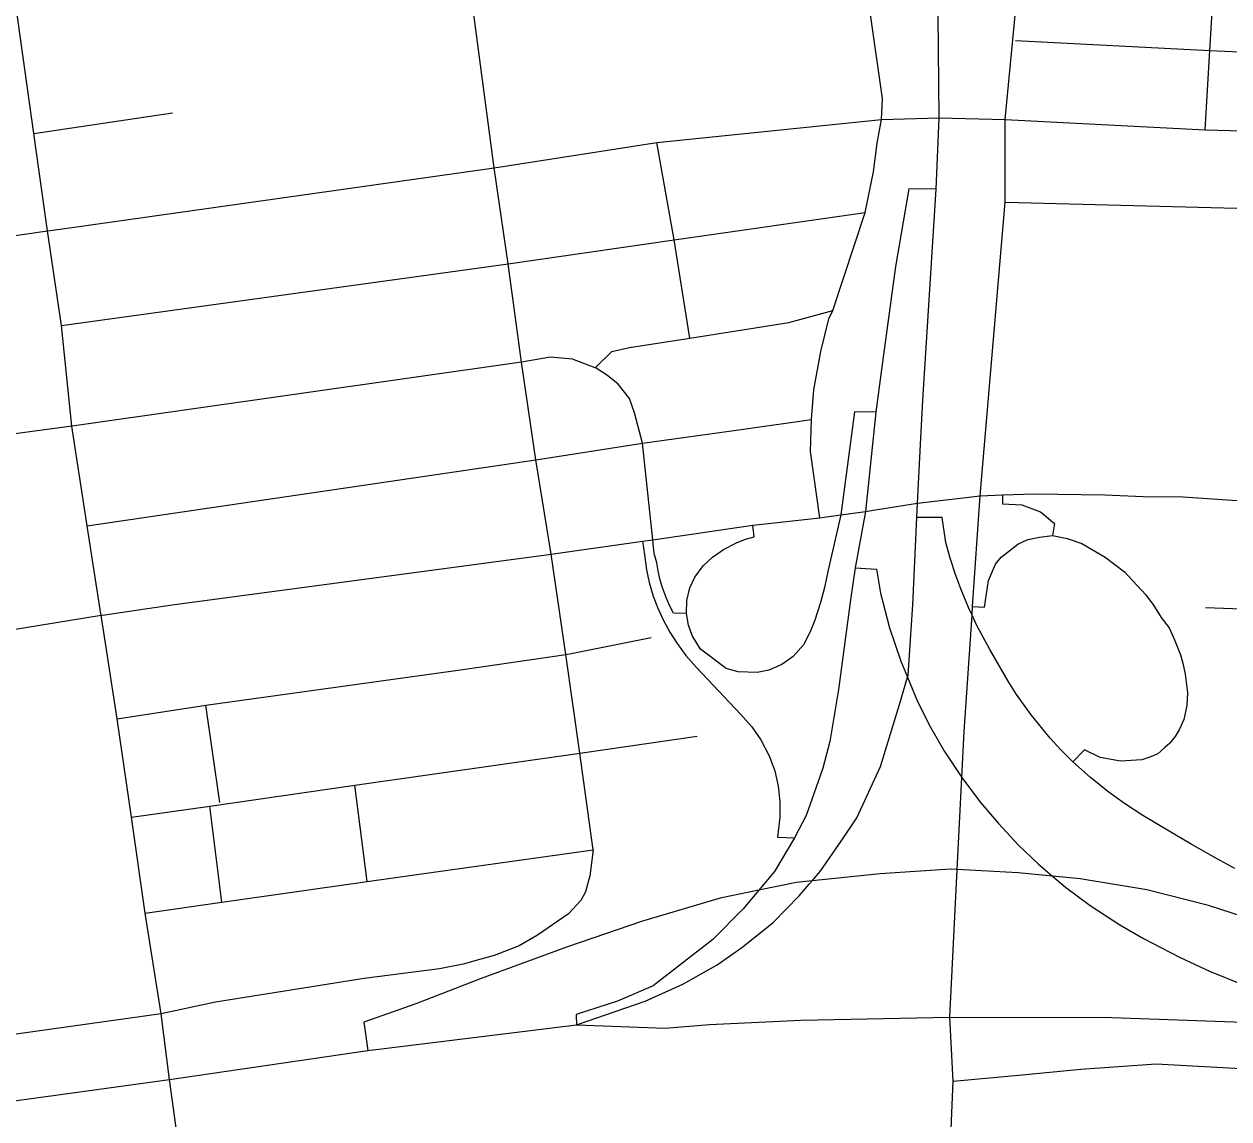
# Model space of a CAD drawing. Extents: x 1729596 to 1934326, y 644115 to 911751.
# Drawn here: x 1830964 to 1833975, y 712004 to 714738 of the extents above; entities that cross this region are included whole.
import ezdxf

# ---------------------------------------------------------------- set-up
doc = ezdxf.new("R2010")
doc.units = 0
for name, color, linetype in [('GM_X_City_Street', 7, 'Continuous'), ('GM_X_Interchange_Ramps', 7, 'Continuous'), ('GM_X_Interstate_Route', 7, 'Continuous')]:
    doc.layers.add(name, color=color, linetype=linetype)

msp = doc.modelspace()

# ---------------------------------------------------------------- linework, layer by layer
at = {"layer": 'GM_X_City_Street'}
for points in [[(1832386.6, 712675.8), (1832353.5, 712917.2), (1832318.5, 713163.3), (1832281.5, 713414), (1832242.9, 713650.2), (1832207.3, 713894), (1832173.6, 714139.6), (1832139.3, 714379), (1832077.5, 714844.4), (1832036.7, 715135.2), (1832002.7, 715367.2), (1831966.7, 715623.2), (1831905.2, 716037.6), (1831876.7, 716249.2), (1831851.7, 716420.2), (1831821.3, 716627), (1831793.1, 716824.4), (1831740.6, 717153), (1831717.2, 717310.3)], [(1833415.8, 714425.8), (1833415.9, 714499.8), (1833452.9, 714882), (1833462.9, 715056), (1833475.9, 715245.8), (1833484.1, 715352.6), (1833490.6, 715576.9), (1833492.1, 715624.6), (1833496.3, 715841.4)], [(1831156.5, 713265.5), (1831122.4, 713485.2), (1831083.7, 713734.2), (1831058.1, 713985.3), (1831022.6, 714221.6), (1830988.9, 714464.6), (1830954.9, 714708.8), (1830916.9, 714978), (1830886.5, 715191.4), (1830847.2, 715464.4), (1830843, 715494.2)], [(1832952.5, 713505.2), (1832929.7, 713670.4), (1832932.2, 713750.7), (1832937.9, 713824.3), (1832955.3, 713920.2), (1832975.2, 714001.7), (1832984.9, 714022.9), (1833065.7, 714267.2), (1833086.5, 714368.7), (1833096.3, 714440.8), (1833106.9, 714499.6), (1833109.1, 714552.4), (1833048.1, 714984.6), (1833026.1, 715143.4), (1833005.3, 715283.8)], [(1833915.7, 714474), (1833927.6, 714671.9), (1833938.5, 714850.8), (1833939.3, 714863)], [(1833441.5, 714697.3), (1833927.6, 714671.9), (1834244.7, 714658.2), (1834605.1, 714650.1), (1834925, 714638.6), (1835315.5, 714627.4), (1835687.3, 714619.4), (1836045.8, 714606.2), (1836234.9, 714606.5), (1836577.6, 714593.1)], [(1830988.9, 714464.6), (1831335.6, 714516.1)], [(1831054.8, 714226.2), (1832139.3, 714379), (1832545.8, 714442.5), (1833106.9, 714499.6), (1833250.6, 714504.1), (1833415.9, 714499.8)], [(1833415.9, 714499.8), (1833915.7, 714474), (1834169.1, 714467), (1834233.9, 714464.8), (1834355.5, 714459.4), (1834593.3, 714454.6), (1834694.5, 714450.8), (1834912.7, 714443.8), (1835083.9, 714439.8), (1835302.9, 714433.6), (1835500.1, 714427.8), (1835673.5, 714423), (1835750.7, 714420.8), (1835999.5, 714413.2), (1836034.1, 714412.2), (1836222.5, 714407.6), (1836563.9, 714397.6), (1836937, 714382.2), (1837252.7, 714378.4), (1837741.9, 714366), (1837957, 714360.1), (1838098.5, 714356.2), (1838367.8, 714348.3)], [(1832628.3, 713953.7), (1832588.5, 714199), (1832545.8, 714442.5)], [(1833255.7, 711379.8), (1833255.7, 711379.8), (1833285.9, 712097.8), (1833277.7, 712257.9), (1833296.3, 712626.7), (1833307.9, 712856.7), (1833313.7, 712971.2), (1833333.2, 713262), (1833334.6, 713283.3), (1833353.2, 713559.8), (1833415.7, 714293.7), (1833415.8, 714425.8)], [(1831058.1, 713985.3), (1832173.6, 714139.6), (1832588.5, 714199), (1833065.7, 714267.2)], [(1833415.7, 714293.7), (1834155.8, 714274.4), (1834342.6, 714267.2), (1834681.2, 714260.3), (1835070.7, 714228.9), (1835272.2, 714228), (1835487.4, 714221.9), (1835737.3, 714213.8), (1835986.7, 714209.1), (1836204.4, 714204.2), (1836551.6, 714206.1), (1836947.8, 714197), (1837124.7, 714188.6)], [(1829569.8, 714012.5), (1830102.3, 714089.8), (1830573.1, 714157), (1831022.6, 714221.6), (1831054.8, 714226.2)], [(1832391.8, 713879.8), (1832433.4, 713920.2), (1832477.3, 713930.7), (1832628.3, 713953.7), (1832875.5, 713992.4), (1832984.9, 714022.9)], [(1832393.7, 713878.7), (1832391.8, 713879.8), (1832334.6, 713901.4), (1832279.7, 713906), (1832207.3, 713894), (1831096, 713735.9)], [(1832535.6, 713449.8), (1832509.6, 713691.1), (1832489.7, 713767.2), (1832477.3, 713802.8), (1832448.7, 713838.9), (1832421.9, 713860.8), (1832393.7, 713878.7)], [(1831096, 713735.9), (1831083.7, 713734.2), (1830798.7, 713695.9), (1830172.4, 713599.4), (1829813, 713547.4), (1829643.6, 713523.8), (1829639.4, 713523.2)], [(1832242.9, 713650.2), (1832509.6, 713691.1), (1832762.2, 713726.4), (1832932.2, 713750.7)], [(1831122.4, 713485.2), (1831308.6, 713512.5), (1832242.9, 713650.2)], [(1833097.3, 713525.9), (1833196.5, 713541.4), (1833275.3, 713550.6)], [(1833275.3, 713550.6), (1833353.2, 713559.8), (1833409.4, 713562.1), (1833488.1, 713565.3), (1833664.7, 713562.5), (1833760.7, 713558.4), (1833860.8, 713557), (1834093.5, 713542), (1834098.6, 713541.7), (1834288.9, 713520.4), (1834591.8, 713499.2), (1835019.5, 713496), (1835440.7, 713482.2), (1835517.1, 713479), (1835764.7, 713469), (1836140.9, 713458), (1836229.7, 713455.6), (1836473, 713432.5), (1836870.8, 713423.2), (1837223.2, 713412.7), (1837650.1, 713400), (1837852.3, 713394), (1838060.8, 713387.8), (1838298.5, 713381.9)], [(1832963.9, 713506.7), (1833005.7, 713512.1), (1833066.9, 713521.2), (1833097.3, 713525.9)], [(1831160.4, 713262.3), (1831334.6, 713287.8), (1832281.5, 713414), (1832509.7, 713446.3), (1832535.6, 713449.8), (1832785.4, 713486.5), (1832952.5, 713505.2), (1832963.9, 713506.7)], [(1833916.5, 713281.1), (1834278.5, 713268), (1834375.1, 713265)], [(1829711.3, 713037.7), (1829879.9, 713062.1), (1830241.8, 713112.5), (1831157.1, 713261.8), (1831160.4, 713262.3)], [(1831410.2, 711504), (1831327.8, 712102), (1831306.9, 712266.1), (1831267.1, 712517.7), (1831233, 712757.8), (1831197.2, 713003.3), (1831157.1, 713261.8), (1831156.5, 713265.5)], [(1832335.4, 713166.7), (1832531.4, 713206.4)], [(1831197.2, 713003.3), (1831418.4, 713037.3), (1832061, 713126.5), (1832318.5, 713163.3), (1832335.4, 713166.7)], [(1831453.5, 712793.9), (1831418.4, 713037.3)], [(1831233, 712757.8), (1831428.9, 712785.2), (1831790.6, 712837.1), (1832353.5, 712917.2), (1832646.5, 712960.1)], [(1831821.7, 712596.6), (1831790.6, 712837.1)], [(1831458.2, 712545), (1831428.9, 712785.2)], [(1831267.1, 712517.7), (1831458.2, 712545), (1831821.7, 712596.6), (1831945.6, 712614.6), (1832386.6, 712675.8)], [(1832386.6, 712675.8), (1832378.1, 712611.2), (1832367.1, 712571.3), (1832356, 712549.2), (1832325, 712516), (1832247.6, 712462.9), (1832201.2, 712436.4), (1832139.2, 712412), (1832106.1, 712402.6)], [(1832106.1, 712402.6), (1832061.8, 712389.9), (1832002.1, 712378.8), (1831814.1, 712354.5), (1831443.1, 712295), (1831306.9, 712266.1), (1830848.7, 712202.3), (1830382.5, 712153.3), (1830372.3, 712151.8)], [(1833285.9, 712097.8), (1833458.2, 712114.2), (1833605.3, 712127.8), (1833793.3, 712141.4), (1834035.8, 712127.8), (1834210.1, 712116.9), (1834277.1, 712123.8), (1834539.9, 712109.7), (1834771, 712041), (1834930.8, 712011.1), (1835368.1, 711942.6), (1835695.3, 711888), (1836001.2, 711835.3), (1836382.1, 711787.3), (1836603.6, 711777.1)]]:
    msp.add_lwpolyline(points, dxfattribs=at)
at = {"layer": 'GM_X_Interchange_Ramps'}
for points in [[(1833243.2, 714325.4), (1833175.2, 714326.5), (1833141.7, 714132.3), (1833106.8, 713875.2), (1833092.6, 713769), (1833066.9, 713521.2), (1833040.7, 713379.7), (1833029.1, 713300.3), (1832999.6, 713076.6), (1832977.5, 712946.3), (1832960.3, 712879.9), (1832938.2, 712816), (1832918.5, 712761.9), (1832889.1, 712705.5), (1832839.9, 712621.8), (1832800.4, 712574.9), (1832761.3, 712528.4), (1832685.1, 712452.2), (1832536.3, 712335.9), (1832447.5, 712297.6), (1832343.8, 712264.8), (1832344.4, 712238.6)], [(1833092.6, 713769), (1833039.4, 713769.8), (1833005.7, 713512.1), (1832972.6, 713371.1), (1832964.5, 713330.8), (1832954.8, 713293.6), (1832939.9, 713249.1), (1832928.5, 713220.5), (1832911.6, 713188), (1832886.1, 713158.6), (1832858.1, 713138.4), (1832825.6, 713124.4), (1832796.2, 713118.3), (1832748.7, 713120.3), (1832718.9, 713129.1), (1832654.2, 713177.3), (1832633.5, 713210.9), (1832624.3, 713236.7), (1832619.7, 713266.3), (1832620.5, 713298.5), (1832628.1, 713330), (1832640.1, 713356.4), (1832661.1, 713385.3), (1832684.5, 713406.7), (1832712.1, 713426.1), (1832744.6, 713442.9), (1832766.9, 713451.5), (1832789.1, 713457.7), (1832785.4, 713486.5)], [(1833409.4, 713562.1), (1833409.2, 713539.6), (1833457.9, 713537.4), (1833503.9, 713519.6), (1833539.3, 713491.1), (1833534.3, 713461)], [(1833989.5, 712629.3), (1833944.1, 712654.1), (1833880.5, 712690.1), (1833825.5, 712722.4), (1833759.9, 712761.9), (1833714, 712791.4), (1833672.5, 712821.3), (1833629.3, 712856.1), (1833585.2, 712895.8), (1833554.6, 712926.6), (1833528.5, 712954.9), (1833480.7, 713013.3), (1833444.6, 713064.1), (1833423.4, 713097.4), (1833402, 713134.3), (1833377.6, 713175.9), (1833344.7, 713237.4), (1833333.2, 713262), (1833324.4, 713280.7), (1833305, 713327.6), (1833292.8, 713360.7), (1833278.4, 713404.6), (1833267.4, 713443.1), (1833258.1, 713505.6), (1833194.9, 713505.6)], [(1833334.6, 713283.3), (1833364, 713281.6), (1833374.4, 713348.1), (1833392.1, 713388.9), (1833405.7, 713406.7), (1833424.5, 713421.3), (1833447.5, 713439.1), (1833472.6, 713450.6), (1833501.8, 713456.8), (1833534.3, 713461), (1833570.8, 713453.7), (1833607.4, 713441.2), (1833666, 713406.7), (1833714, 713370.1), (1833767.7, 713312.4), (1833786.9, 713286.5), (1833806.1, 713256.2), (1833826.1, 713229.9), (1833838.7, 713200.2), (1833854, 713163.2), (1833860.3, 713141.6), (1833865.8, 713114.6), (1833871.2, 713067.7), (1833870.2, 713036.2), (1833862.1, 713001), (1833850.4, 712975.8), (1833840.5, 712958.7), (1833827, 712942.5), (1833815.1, 712931.7), (1833797.7, 712915.5), (1833777.5, 712907.3), (1833757.7, 712901), (1833704.5, 712897.4), (1833653.2, 712906.4), (1833614.4, 712925.3), (1833585.2, 712895.8)], [(1832509.7, 713446.3), (1832514.7, 713413.1), (1832519.9, 713375.4), (1832526.7, 713343.5), (1832536.7, 713309.3), (1832547.8, 713279.2), (1832561.8, 713248.6), (1832577.6, 713219.4), (1832595.9, 713191), (1832618.1, 713161.4), (1832644.8, 713131.4), (1832755.3, 713013.8), (1832782.9, 712983.2), (1832805.7, 712950.6), (1832826.5, 712910.5), (1832840.1, 712873), (1832849, 712834.8), (1832853.2, 712796.3), (1832852.7, 712757.2), (1832846.9, 712707.7), (1832889.1, 712705.5)], [(1832619.7, 713266.3), (1832586.8, 713267.1), (1832578.1, 713284.4), (1832568.9, 713305.6), (1832559.1, 713332.6), (1832553.2, 713353), (1832548.6, 713372.7), (1832545.1, 713392.2), (1832538.6, 713415.8), (1832535.6, 713449.8)], [(1833040.7, 713379.7), (1833094.5, 713376.9), (1833104.3, 713316.9), (1833126.6, 713230), (1833154.9, 713147), (1833171.6, 713106.7), (1833196.7, 713046.1), (1833229.6, 712981.9), (1833264.7, 712921.7), (1833307.9, 712856.7), (1833354.4, 712794.4), (1833398.9, 712741.5), (1833448.5, 712688.5), (1833499.4, 712639.7), (1833534.2, 712610.2), (1833566.5, 712582.7), (1833628, 712536.8), (1833702.3, 712488.3), (1833761.7, 712454.3), (1833851.6, 712407.9), (1833926.8, 712372.7), (1834008.7, 712339.5)], [(1834414.6, 712430.6), (1834393.8, 712379.2), (1834239.3, 712436.7), (1834093.9, 712482.2), (1833924.3, 712536.7), (1833769.8, 712576.1), (1833603.2, 712603.4), (1833534.2, 712610.2), (1833448.7, 712618.6), (1833296.3, 712626.7), (1833279, 712627.6), (1833103.4, 712615.5), (1832933.3, 712598.2), (1832894.4, 712594.3), (1832800.4, 712574.9), (1832703.5, 712554.9), (1832509.7, 712497.3), (1832321.9, 712433.7), (1832106.8, 712354.9), (1831943.2, 712291.3), (1831813, 712245.8), (1831823.7, 712174.8)]]:
    msp.add_lwpolyline(points, dxfattribs=at)
at = {"layer": 'GM_X_Interstate_Route'}
for points in [[(1833204.4, 713688.4), (1833210.3, 713798.6), (1833243.2, 714325.4), (1833250.6, 714504.1), (1833248.8, 714759.2), (1833233.3, 714982), (1833216, 715211.4), (1833209.8, 715266.5), (1833203.5, 715323.3), (1833148.8, 715803.9)], [(1833196.5, 713541.4), (1833204.4, 713688.4)], [(1833194.9, 713505.6), (1833196.5, 713541.4)], [(1832926.1, 712589.9), (1832933.3, 712598.2), (1832953.6, 712621.7), (1833008.2, 712700.1), (1833045, 712755.9), (1833104.3, 712884.2), (1833151.8, 713038.5), (1833171.6, 713106.7), (1833173.2, 713112.2), (1833185, 713287.9), (1833194.9, 713505.6)], [(1832344.4, 712238.6), (1832516.7, 712297.5), (1832610.5, 712340.3), (1832696, 712389), (1832757.7, 712431.7), (1832836, 712494.7), (1832901.3, 712561.1), (1832926.1, 712589.9)], [(1832344.4, 712238.6), (1832566.2, 712230.6), (1832676.8, 712239.4), (1832905.2, 712250.4), (1833277.7, 712257.9), (1833682.1, 712257.2), (1834105.3, 712241.9), (1834151.8, 712239.5)], [(1831823.7, 712174.8), (1832344.4, 712238.6)], [(1830884.9, 712041.1), (1831327.8, 712102), (1831823.7, 712174.8)]]:
    msp.add_lwpolyline(points, dxfattribs=at)

doc.saveas('drawing.dxf')
